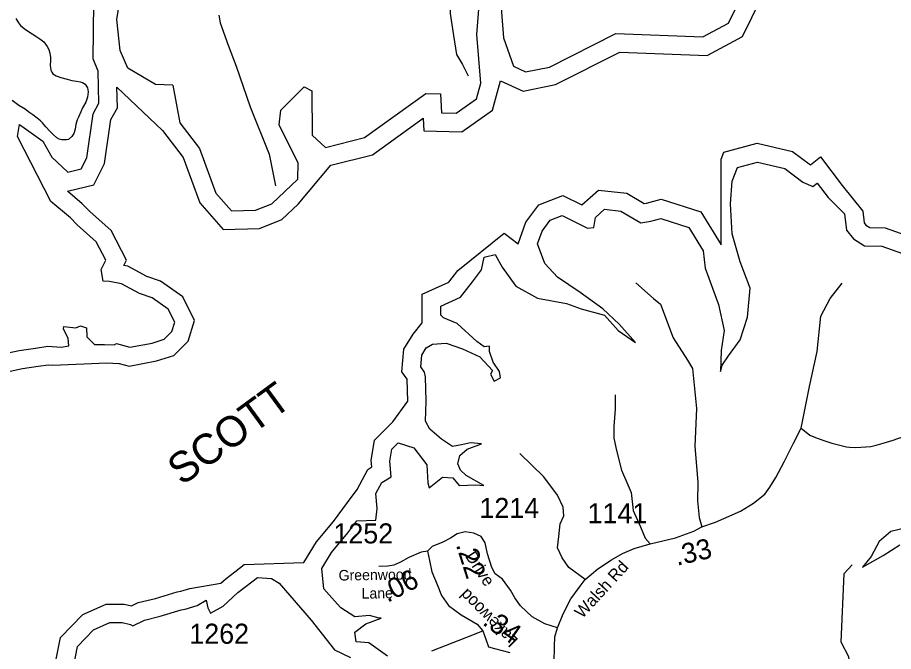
# Model space of a CAD drawing. Extents: x 1248224 to 1454986, y 825081 to 985870.
# Drawn here: x 1330449 to 1335904, y 869534 to 873483 of the extents above; entities that cross this region are included whole.
import ezdxf

# ---------------------------------------------------------------- set-up
doc = ezdxf.new("R2010")
doc.units = 0
for name, color, linetype in [('Exist Hydrographic Buffer Line', 7, 'Continuous'), ('Exist Hydrographic Misc Water Feature', 7, 'Continuous'), ('Exist Hydrographic Reservoir', 7, 'Continuous'), ('Exist Hydrographic Reservoir Label', 7, 'Continuous'), ('Exist Road Non-System Type 51', 7, 'Continuous'), ('Exist Road Secondary Mileage Hundredths English Label', 7, 'Continuous'), ('Exist Road Secondary Type 51 Attributed', 7, 'Continuous'), ('Exist Road Secondary Type 51 Label', 7, 'Continuous'), ('Exist Road Secondary Type 51 Number Label', 7, 'Continuous')]:
    doc.layers.add(name, color=color, linetype=linetype)

msp = doc.modelspace()

# ---------------------------------------------------------------- linework, layer by layer
at = {"layer": 'Exist Hydrographic Buffer Line'}
for points in [[(1333458, 873089.8), (1333597.3, 873025), (1333800.5, 873065.1), (1334201, 873267.3), (1334744.5, 873246.4), (1334964.9, 873364.2), (1335081.2, 873604.8), (1335076.2, 873833.3), (1334988.4, 874102.9)], [(1331068.6, 873048.8), (1331352.9, 872779.1), (1331480.9, 872611.2), (1331584.3, 872329.4), (1331731, 872162.9), (1331955.4, 872168.1), (1332096.1, 872224.8), (1332197.2, 872321.2), (1332401, 872564.5), (1332659, 872628.9), (1332975.5, 872856.5), (1332979.6, 872776.7), (1333216.1, 872772.2), (1333407.6, 872906.8), (1333458, 873089.8)], [(1330852.5, 872323.6), (1330761, 872400.7), (1330924.3, 872442), (1330991.6, 872573.5), (1331031.4, 872847.2), (1331071.2, 872920.9), (1331068.6, 873048.8)], [(1332787.5, 870965.4), (1332880, 871093.5), (1332874.9, 871229.5), (1332843.5, 871276.6), (1332854.4, 871417.6), (1332912.8, 871511.1), (1332970.2, 871581.3), (1332970.2, 871759.1), (1333135.3, 871834.2), (1333191.2, 871907.3), (1333479.8, 872139.2), (1333566.1, 872074), (1333614, 872208.3), (1333694.9, 872316.3), (1333846.3, 872374.6), (1333963.7, 872315.9), (1334066.6, 872408.5), (1334243.8, 872388.8), (1334352.2, 872324.7), (1334367.2, 872327.5), (1334457.4, 872352.1), (1334704.9, 872272.2), (1334831, 872067.2), (1334831.1, 872600.8), (1334848.3, 872643.9), (1335055.5, 872700.4), (1335276.4, 872648.8), (1335387.4, 872565.5), (1335450.4, 872616), (1335584.3, 872437.4), (1335712.5, 872276.4)], [(1330374.5, 871274.3), (1330480.1, 871296.6), (1330577.4, 871310.5), (1330643, 871320.2), (1330669.1, 871318.4), (1331005, 871331.5), (1331081, 871327.9), (1331083, 871329.1), (1331144.5, 871312.1), (1331315.1, 871344.1), (1331423.4, 871377.4), (1331512.9, 871467), (1331551.5, 871595.9), (1331478.2, 871742.7), (1331340.3, 871841.3), (1331255.6, 871869.5), (1331136.7, 871933.6), (1331112, 871938.4), (1331128.9, 871972.3), (1331031.7, 872157.6), (1330900.7, 872275.9), (1330852.5, 872323.6)], [(1335712.5, 872276.4), (1335722.5, 872204.6), (1335733, 872190.6), (1335757.7, 872175.8), (1335853.3, 872172.7), (1336016.5, 872115.3)], [(1332564.5, 870543.2), (1332630.9, 870668.6), (1332655.8, 870683.6), (1332652, 870723.3), (1332672, 870849.8), (1332787.5, 870965.4)], [(1330680.4, 869435.4), (1330717.5, 869621), (1330855.5, 869764.6), (1331001.1, 869829), (1331113.7, 869829), (1331159.4, 869818.5), (1331199.7, 869838.7), (1331308.3, 869864.7), (1331442.9, 869905.6), (1331466, 869909.4), (1331521.9, 869927.1), (1331715.6, 869959), (1331747.9, 869988.6), (1331803.1, 870031.1), (1331859.9, 870075.3), (1332233.3, 870088.4), (1332310.5, 870217.2), (1332417.1, 870344.3), (1332503.4, 870461.6), (1332564.5, 870543.2)]]:
    msp.add_lwpolyline(points, dxfattribs=at)
at = {"layer": 'Exist Hydrographic Misc Water Feature'}
msp.add_lwpolyline([(1335640.9, 869358.5), (1335626.8, 869499.9), (1335578.9, 869592.8), (1335596.9, 870019.3), (1335647.9, 870074)], dxfattribs=at)
at = {"layer": 'Exist Hydrographic Reservoir'}
for points in [[(1333308.7, 873377.5), (1333331.8, 873669.2), (1333374.8, 873724.2), (1333449.8, 873706.3), (1333474.8, 873357.8), (1333537.8, 873179.3), (1333611.8, 873144.9), (1333762.8, 873174.7), (1334175.8, 873383.2), (1334717.8, 873362.3), (1334877.8, 873447.9), (1334965.8, 873629.9), (1334961.8, 873813.9), (1334805.8, 874293), (1334694.8, 874521.7), (1334724.8, 875112), (1334638.8, 875356.7), (1334640.7, 875432.1)], [(1330778.5, 872235.8), (1330657.7, 872337.6), (1330449.7, 872742.3), (1330460.8, 872817.6), (1330607.7, 872712.8), (1330663.8, 872613.3), (1330761.8, 872519.4), (1330845.7, 872540.6), (1330880.7, 872608.9), (1330920.7, 872883.9), (1330955.8, 872948.9), (1330951.8, 873149.2), (1330919.8, 873225.3), (1330927.8, 873924.4), (1330913.7, 874016.6), (1330690.7, 874470.9)], [(1331416.7, 873061), (1331307.7, 873066.5), (1331135.7, 873168.4), (1331087.7, 873277.8), (1331067.7, 873471.7), (1331106.7, 873720.6), (1331076.7, 873862.3), (1330844.7, 874300.3), (1330723.7, 874470.1), (1330690.7, 874470.9)], [(1331416.7, 873061), (1331460.7, 872827.1), (1331582.7, 872667), (1331684.7, 872389.2), (1331781.8, 872279), (1331931.8, 872282.4), (1332032.8, 872323.1), (1332194.8, 872477.4), (1332197.8, 872575.9), (1332077.8, 872814.7), (1332088.8, 872906.3), (1332233.7, 873051.2), (1332282.7, 873027.2), (1332284.8, 872751.4), (1332366.7, 872674.3), (1332609.8, 872735), (1332991.8, 873009.7), (1333082.8, 873007.8), (1333088.8, 872889.5), (1333180.8, 872887.8), (1333307.8, 872977.1), (1333334.8, 873075), (1333308.7, 873377.5)], [(1333354.2, 870569), (1333242.9, 870630.5), (1333209, 870664.3), (1333192.1, 870703.8), (1333203.4, 870754.6), (1333248.5, 870794.1), (1333338.7, 870827.9), (1333271, 870833.5), (1333214.7, 870822.3), (1333158.3, 870811), (1333090.7, 870856.1), (1333017.4, 870918.1), (1332989.2, 870968.9), (1332994.9, 871093), (1332989.2, 871245.3), (1332983.6, 871273.5), (1332961.1, 871307.3), (1332966.7, 871380.6), (1332994.9, 871425.8), (1333034.3, 871448.3), (1333118.9, 871454), (1333220.3, 871420.1), (1333327.4, 871369.4), (1333406.3, 871284.8), (1333395, 871262.2), (1333417.6, 871217.1), (1333457, 871239.6), (1333451.4, 871279.1), (1333411.9, 871335.5), (1333389.4, 871403.2), (1333389.4, 871437), (1333355.6, 871431.4), (1333310.5, 871465.2), (1333186.5, 871578), (1333102, 871611.9), (1333085.1, 871628.8), (1333085.1, 871685.2), (1333209, 871741.6), (1333282.3, 871837.5), (1333338.7, 871910.8), (1333355.6, 871989.8), (1333423.2, 872006.7), (1333468.3, 871927.7), (1333552.8, 871809.3), (1333688.1, 871736), (1333868.5, 871702.1), (1333958.6, 871668.3), (1334105.2, 871628.8), (1334189.7, 871532.9), (1334296.8, 871459.6), (1334195.4, 871572.4), (1334093.9, 871668.3), (1333953, 871769.8), (1333812.1, 871865.7), (1333733.2, 871950.3), (1333688.1, 872074.4), (1333716.3, 872153.3), (1333767, 872221), (1333840.3, 872249.2), (1333998.1, 872170.3), (1334037.6, 872175.9), (1334048.8, 872237.9), (1334105.2, 872288.7), (1334206.6, 872277.4), (1334330.6, 872204.1), (1334392.6, 872215.4), (1334454.6, 872232.3), (1334629.3, 872175.9), (1334719.5, 872029.3), (1334730.8, 871922.1), (1334815.3, 871696.5), (1334849.1, 871532.9), (1334832.2, 871408.8), (1334826.6, 871279.1), (1334837.9, 871318.6), (1334877.3, 871375), (1334950.6, 871476.5), (1334995.7, 871617.5), (1335012.6, 871798), (1334950.6, 871961.6), (1334899.9, 872136.4), (1334888.6, 872322.5), (1334899.9, 872463.5), (1334933.7, 872548.1), (1335057.7, 872582), (1335226.8, 872542.5), (1335339.5, 872457.9), (1335401.5, 872429.7), (1335429.7, 872452.3), (1335497.3, 872362), (1335598.7, 872260.5)], [(1335598.7, 872260.5), (1335612.8, 872159.4), (1335654.6, 872103.8), (1335724.1, 872062), (1335831.9, 872058.5), (1335960.6, 872013.3)], [(1330350.9, 871386.7), (1330460.2, 871409.7), (1330560.8, 871424.1), (1330638.5, 871435.6), (1330720.9, 871429.9), (1330769.8, 871438.5), (1330764.1, 871484.6), (1330735.3, 871545), (1330738.2, 871559.4), (1330813, 871550.8), (1330841.7, 871562.3), (1330879.1, 871550.8), (1330882, 871493.2), (1330928, 871447.1), (1330991.3, 871447.1), (1331051.7, 871444.3), (1331066.1, 871452.9), (1331149.5, 871429.9), (1331287.5, 871455.8), (1331362.3, 871478.8), (1331411.2, 871527.7), (1331428.5, 871585.3), (1331388.2, 871665.9), (1331287.5, 871737.8), (1331209.9, 871763.7), (1331097.7, 871824.2), (1331022.9, 871838.6), (1330982.7, 871841.5), (1330971.2, 871913.4), (1330999.9, 871971), (1330939.5, 872086.1), (1330821.6, 872192.6), (1330778.5, 872235.8)], [(1332681.7, 870352.7), (1332689.7, 870424), (1332681.7, 870519.2), (1332717.4, 870586.6), (1332776.8, 870622.3), (1332767.7, 870719.7), (1332779.6, 870795), (1332819.2, 870834.7), (1332918.3, 870803), (1332997.5, 870695.9), (1333005.5, 870584.9), (1333013.4, 870553.1), (1333096.6, 870620.6), (1333160, 870616.6), (1333199.6, 870569), (1333302.7, 870573), (1333354.2, 870569)], [(1332753.1, 869504), (1332638.1, 869587.3), (1332558.9, 869595.2), (1332551, 869654.7), (1332618.3, 869706.3), (1332713.4, 869742), (1332701.6, 869742), (1332642.1, 869757.8), (1332551, 869749.9), (1332463.8, 869805.4), (1332424.2, 869849), (1332356.8, 869924.4), (1332344.9, 870051.3), (1332404.3, 870150.4), (1332507.4, 870273.4), (1332562.9, 870348.7), (1332681.7, 870352.7)], [(1335974.8, 870302.6), (1335887.8, 870281.8), (1335814.8, 870219.1), (1335766.1, 870125.2), (1335710.5, 870059), (1335839.1, 870132.1), (1335943.5, 870198.2)], [(1330799.8, 869446.7), (1330823.6, 869565.7), (1330922.6, 869668.8), (1331025.3, 869714.2), (1331100.6, 869714.2), (1331152.1, 869702.3), (1331168, 869694.4), (1331239.3, 869730.1), (1331338.4, 869753.9), (1331469.1, 869793.5), (1331492.9, 869797.5), (1331568.2, 869821.3), (1331623.7, 869853), (1331635.6, 869805.4), (1331651.4, 869773.7), (1331730.7, 869817.3), (1331821.8, 869900.6), (1331873.3, 869940.2), (1331944.7, 869995.8), (1332031.9, 869987.8), (1332079.4, 869960.1), (1332277.5, 869730.1), (1332424.2, 869543.7), (1332523.2, 869496.1)]]:
    msp.add_lwpolyline(points, dxfattribs=at)
at = {"layer": 'Exist Road Non-System Type 51'}
for points in [[(1331887.5, 874491.2), (1331911.2, 874512.8), (1332167.6, 874566.7), (1332238.7, 874575.3), (1332303.4, 874577.5), (1332348.6, 874562.4), (1332396, 874521.4), (1332512.4, 874344.6), (1332732.1, 874122.5), (1332887.3, 873967.3), (1333031.6, 873809.9), (1333100, 873748.1), (1333128, 873720.1), (1333136.7, 873655.4), (1333143.1, 873508.8), (1333164.7, 873370.8), (1333184.1, 873252.2), (1333220.7, 873189.7), (1333255.1, 873119.4)], [(1330439.7, 873478.2), (1330455, 873449.9), (1330468.7, 873433.6), (1330490.3, 873414.9), (1330517.9, 873396.4), (1330541.5, 873381.9), (1330569.1, 873363.1), (1330588.9, 873350.7), (1330612.5, 873332), (1330633.8, 873303.6), (1330645.4, 873283.4), (1330650.7, 873261.2), (1330654.2, 873235.1), (1330655.8, 873215.1), (1330653, 873185.1), (1330654.7, 873171.1), (1330656.4, 873155.1), (1330662.2, 873142.9), (1330669.8, 873132.6), (1330689.5, 873120.2), (1330719.3, 873109.6), (1330759.1, 873098.6), (1330787, 873092), (1330816.9, 873087.2), (1330838.9, 873082.7), (1330854.8, 873078.4), (1330870.4, 873067.9), (1330885.9, 873045.6), (1330889.4, 873019.5), (1330884.6, 872987.6), (1330873.9, 872955.8), (1330855, 872920.1), (1330844.5, 872896.5), (1330829.7, 872862.8), (1330821.3, 872845), (1330812.5, 872817.1), (1330807.9, 872787.2), (1330799.2, 872761.3), (1330786.8, 872741.6), (1330766.4, 872724.2), (1330754.4, 872720.4), (1330726.3, 872721), (1330708.4, 872725.5), (1330694.6, 872733.8), (1330671, 872754.3), (1330651.6, 872774.9), (1330626.1, 872803.4), (1330604.6, 872827.9), (1330593.1, 872840.3), (1330571.4, 872856.8), (1330543.8, 872877.3), (1330520.3, 872894), (1330496.6, 872912.5), (1330457.1, 872935.5), (1330415.9, 872966.6)], [(1331897.2, 872926.5), (1332016.3, 872632.3), (1332056.9, 872434.5)], [(1334299.4, 871830.6), (1334409.3, 871733.7), (1334453.8, 871697), (1334532.2, 871487.6), (1334621.2, 871348.8), (1334652.6, 871296.5), (1334678.7, 871047.8), (1334668.3, 870812.2), (1334686.5, 870585.9), (1334683.9, 870473.3), (1334694.3, 870368.6), (1334710, 870311)], [(1335329.2, 870925.7), (1335381.5, 871184.8), (1335428.6, 871402.1), (1335452.2, 871622), (1335509.7, 871732), (1335585.5, 871828)], [(1335329.2, 870925.7), (1335383.1, 870881.3), (1335428.7, 870862.4), (1335482.4, 870843.3), (1335520.2, 870832.5), (1335553.6, 870824.2), (1335570.2, 870819.4), (1335595, 870812.4), (1335610.9, 870808.3), (1335630.9, 870805.9), (1335670.9, 870805.1), (1335763.1, 870811.2), (1335797.3, 870818.5), (1335839.6, 870831.7), (1335902, 870850.5), (1335966.5, 870873.2), (1336033.2, 870907.9), (1336130.5, 870967.9), (1336217.7, 871028.2), (1336317.4, 871106.3), (1336396.8, 871174.7), (1336465.9, 871227.4), (1336510.6, 871260.5)], [(1334171.5, 871132.5), (1334171.5, 871043.4), (1334163.6, 870936.1), (1334163.6, 870862.8), (1334179.3, 870786.9), (1334210.7, 870663.8), (1334270.9, 870525.1), (1334284, 870412.5), (1334328.4, 870310.4), (1334357.2, 870239.7), (1334389.2, 870205.4)], [(1335170.9, 870618.6), (1335224.6, 870716.5), (1335282.1, 870831.7), (1335329.2, 870925.7)], [(1333984.8, 869982.7), (1333883.6, 870057.2), (1333841.7, 870117.4), (1333813, 870180.2), (1333820.8, 870250.9), (1333828.7, 870329.5), (1333852.2, 870379.2), (1333847, 870434.2), (1333813, 870507.5), (1333726.6, 870622.7), (1333577.5, 870766.7)], [(1333030.1, 869538.2), (1333246.5, 869623.8), (1333346.2, 869662.7)]]:
    msp.add_lwpolyline(points, dxfattribs=at)
at = {"layer": 'Exist Road Secondary Type 51 Attributed'}
for points in [[(1331703.7, 873498.4), (1331710.4, 873451.1), (1331760.3, 873310.7), (1331811.1, 873181), (1331897.2, 872926.5)], [(1333812.4, 869681.8), (1333847.5, 869767.7), (1333895.8, 869862.6), (1333946.1, 869932.3), (1333984.8, 869982.7), (1334064.2, 870048.5), (1334149.3, 870104.7), (1334217, 870145.3), (1334290.5, 870176.3), (1334389.2, 870205.4), (1334547.9, 870242.1), (1334662, 870282.8), (1334710, 870311), (1334796.7, 870340.1), (1334951.5, 870407.9), (1335032.8, 870458.2), (1335102.4, 870514.4), (1335135.3, 870557), (1335170.9, 870618.6)], [(1333812.4, 869681.8), (1333733.1, 869707), (1333653.7, 869749.6), (1333582.1, 869819.3), (1333545.4, 869867.7), (1333519.3, 869915.1), (1333469, 869984.8), (1333424.5, 870017.8), (1333403.2, 870056.5), (1333376.1, 870141.7), (1333360.6, 870211.4), (1333337.4, 870250.1), (1333290.9, 870271.4), (1333236.8, 870279.2), (1333186.5, 870267.6), (1333145.8, 870240.5), (1333097.5, 870215.3), (1333031.7, 870188.2), (1333002.6, 870159.1)], [(1333002.6, 870159.1), (1332962.1, 870153.5), (1332886.6, 870118.6), (1332834.4, 870091.5), (1332793.7, 870072.2), (1332755, 870066.4), (1332699.1, 870063.5)], [(1333002.6, 870159.1), (1333014.3, 870101), (1333029.7, 870029.4), (1333061.7, 869951.3), (1333088.8, 869883.5), (1333133.3, 869821.5), (1333212.7, 869763.4), (1333311.4, 869705.3), (1333346.2, 869662.7), (1333367.5, 869604.6), (1333382.9, 869564), (1333419.7, 869552.4), (1333514.5, 869527.2)], [(1333888.7, 868758.1), (1333864.9, 868886.4), (1333835.9, 869122.7), (1333799.2, 869345.4), (1333791.4, 869465.4), (1333793.3, 869566.1), (1333795.3, 869625.4), (1333812.4, 869681.8)]]:
    msp.add_lwpolyline(points, dxfattribs=at)

# ---------------------------------------------------------------- texts
at = {"layer": 'Exist Hydrographic Reservoir Label'}
msp.add_text('SCOTT', height=190, rotation=36.1741, dxfattribs=at).set_placement((1331473.6, 870562.9))
at = {"layer": 'Exist Road Secondary Mileage Hundredths English Label'}
for s, rotation, p in [('.33', 13.0556, (1334556, 870067.6)), ('.22', 287.6372, (1333178.4, 870198.8)), ('.06', 27.4263, (1332753.2, 869836.2)), ('.34', 325.5979, (1333338.6, 869704.8))]:
    msp.add_text(s, height=125, rotation=rotation, dxfattribs=at).set_placement(p)
at = {"layer": 'Exist Road Secondary Type 51 Label'}
for s, height, rotation, p in [('Drive', 75, 303.428, (1333234.7, 870127.4)), ('Walsh Rd', 75, 47.4995, (1333966.4, 869736)), ('Greenwood ', 65.62, 0.824, (1332449.3, 869975.9)), ('Lane', 65.62, 0.824, (1332592.4, 869863.1)), ('Lakewood ', 75, 134.858, (1333571.1, 869606.9))]:
    msp.add_text(s, height=height, rotation=rotation, dxfattribs=at).set_placement(p)
at = {"layer": 'Exist Road Secondary Type 51 Number Label'}
for s, p in [('1214', (1333326, 870365.7)), ('1141', (1333999.2, 870332.9)), ('1252', (1332416.8, 870207.1)), ('1262', (1331519.4, 869582.3))]:
    msp.add_text(s, height=125, dxfattribs=at).set_placement(p)

doc.saveas('drawing.dxf')
